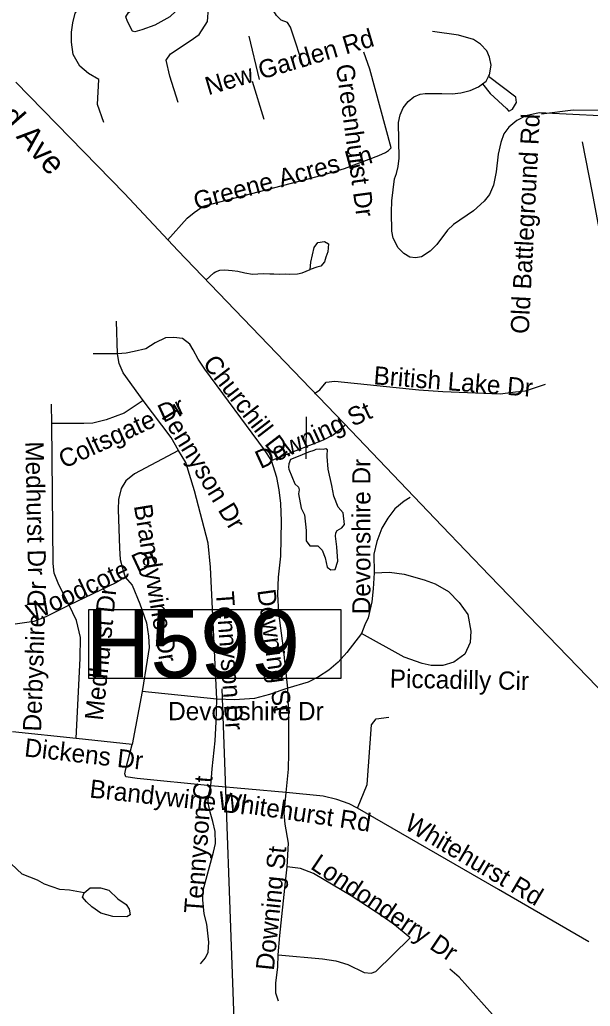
# Model space of a CAD drawing. Extents: x 1662474 to 1856135, y 779280 to 917889.
# Drawn here: x 1747522 to 1750501, y 862754 to 867907 of the extents above; entities that cross this region are included whole.
import ezdxf

# ---------------------------------------------------------------- set-up
doc = ezdxf.new("R2010")
doc.units = 0
for name, color, linetype in [('Exist Hydrographic Misc Water Feature', 7, 'Continuous'), ('Exist Hydrographic Pond Under 1500 Sq Ft', 7, 'Continuous'), ('Exist Railroad Siding', 7, 'Continuous'), ('Exist Road Non-System Structure Non-Sys NCDOT Number Label', 7, 'Continuous'), ('Exist Road Non-System Type 51', 7, 'Continuous'), ('Exist Road Non-System Type 51 Label', 7, 'Continuous'), ('Exist Road Primary US Label', 7, 'Continuous'), ('Exist Road Primary US UnDivided 4 Lane Attributed', 7, 'Continuous')]:
    doc.layers.add(name, color=color, linetype=linetype)

msp = doc.modelspace()

# ---------------------------------------------------------------- linework, layer by layer
at = {"layer": 'Exist Hydrographic Misc Water Feature'}
msp.add_line((1749016.8, 865614.1), (1749018.4, 865833.3), dxfattribs=at)
msp.add_lwpolyline([(1747857.9, 863346.5), (1747781.6, 863361.2), (1747731.7, 863364.1), (1747650.6, 863392.1), (1747615, 863412.2), (1747535.2, 863443.3), (1747447.9, 863526.3)], dxfattribs=at)
at = {"layer": 'Exist Hydrographic Pond Under 1500 Sq Ft'}
for points in [[(1748110.2, 867847.2), (1748084.5, 867897.3), (1748076.4, 867921.7), (1748089.9, 867944.7), (1748138.6, 867978.5), (1748214.5, 868004.2), (1748272.7, 868017.7), (1748305.2, 868013.7), (1748325.5, 867997.4), (1748337.6, 867973.1), (1748336.3, 867952.8), (1748305.2, 867921.7), (1748226.6, 867878.4), (1748159, 867854), (1748122.4, 867844.5), (1748110.2, 867847.2)], [(1749057, 865657.5), (1749029.3, 865648.1), (1748983.9, 865629.1), (1748935.3, 865610.2), (1748926.6, 865587.6), (1748924.7, 865570.5), (1748926.6, 865559.8), (1748957.8, 865482.7), (1748977.2, 865464.9), (1748981.7, 865451.5), (1748977.2, 865430.6), (1748992.1, 865356.2), (1749008.5, 865320.4), (1749017.5, 865240), (1749017.6, 865185.1), (1749036.8, 865159.6), (1749078.9, 865158.7), (1749100.3, 865136), (1749117.3, 865097.2), (1749126.3, 865047.7), (1749146.6, 865034.1), (1749168.7, 865035.8), (1749182.3, 865078.2), (1749177.2, 865154.6), (1749170.4, 865208.9), (1749172.1, 865227.5), (1749178.9, 865239.4), (1749202.8, 865253.9), (1749217.5, 865270.3), (1749209.8, 865330.8), (1749184.3, 865360.6), (1749162, 865418.7), (1749150.8, 865473.5), (1749133.1, 865560.1), (1749126.4, 865626), (1749126.4, 865640.5), (1749128.9, 865653.1), (1749128.3, 865660), (1749120.1, 865665.7), (1749106.8, 865663.2), (1749086, 865664.4), (1749068.4, 865661.9), (1749057, 865657.5)], [(1747857.9, 863346.5), (1747890.1, 863372.9), (1747942.9, 863372.9), (1747986.9, 863361.2), (1748033.9, 863314.3), (1748077.9, 863284.9), (1748092.5, 863261.5), (1748098.4, 863232.2), (1748080.8, 863220.4), (1748007.5, 863223.4), (1747945.9, 863241), (1747898.9, 863273.2), (1747869.6, 863299.6), (1747849.1, 863323.1), (1747857.9, 863346.5)]]:
    msp.add_lwpolyline(points, dxfattribs=at)
at = {"layer": 'Exist Railroad Siding'}
msp.add_lwpolyline([(1750458.1, 867268.9), (1750511.4, 867002.3), (1750600.7, 866519.3), (1750672.9, 866146.2), (1750754.6, 865743.1), (1750791.2, 865511.2), (1750811.3, 865468.5), (1750837.4, 865424.3), (1750891.2, 865358.3), (1750928.7, 865297.8)], dxfattribs=at)
at = {"layer": 'Exist Road Non-System Structure Non-Sys NCDOT Number Label'}
msp.add_line((1748691.5, 861314.6), (1748579, 864411.5), dxfattribs=at)
msp.add_lwpolyline([(1747882.1, 864827.1), (1749199.2, 864827.1), (1749199.2, 864466), (1747882.1, 864466)], close=True, dxfattribs=at)
at = {"layer": 'Exist Road Non-System Type 51'}
for p, q in [((1748773.9, 867594.4), (1748719.5, 867821.5)), ((1748798.5, 867385.9), (1748737.4, 867583.9)), ((1748033.1, 866161.9), (1748027.1, 866332.5)), ((1747689.6, 865798.2), (1747687.2, 865898.9)), ((1748160.5, 864399), (1748109.2, 864122.1)), ((1748551, 864357.5), (1748160.5, 864399)), ((1747816.6, 864152.2), (1747483.1, 864186.9)), ((1748109.2, 864122.1), (1747816.6, 864152.2)), ((1748913.1, 863869.9), (1748519.8, 863905.2))]:
    msp.add_line(p, q, dxfattribs=at)
for points in [[(1748349.1, 867474.8), (1748304.9, 867612.6), (1748287, 867696.9), (1748308.2, 867729.9), (1748411.4, 867796.6), (1748458.9, 867829.6), (1748501.6, 867898.4), (1748507.4, 867968.4), (1748505.9, 868021.8), (1748481.1, 868082.1), (1748459.4, 868119.4), (1748403.2, 868185)], [(1747961.5, 867371.4), (1747928.1, 867465.1), (1747934.5, 867595.5), (1747881.1, 867626.8), (1747835.5, 867664.2), (1747800.9, 867726.5), (1747791.6, 867790.5), (1747791.6, 867841.9), (1747798.2, 867890.5), (1747811.9, 867942.2), (1747840, 867979.8), (1747882.5, 868007.9), (1747964.6, 868039.1)], [(1749000.9, 867657.7), (1748991.4, 867698.4), (1748967.2, 867774.5), (1748936.4, 867867.9), (1748920.6, 867893.4), (1748887.2, 867904.4), (1748862.2, 867929.9), (1748840.5, 867965.4), (1748832.1, 868012), (1748824.8, 868054.6), (1748634.1, 868018.4)], [(1752127.4, 868053.5), (1752080.4, 867845.4), (1752045.4, 867586.9), (1752027.1, 867552.2), (1752005.5, 867520.2), (1751932.6, 867459.6), (1751860.6, 867417.9), (1751817.9, 867398.4), (1751770.1, 867385.5), (1751721, 867378.4), (1751618.9, 867374), (1750691.9, 867397.9), (1750269.6, 867419.9), (1750234.1, 867420.7)], [(1749969.9, 867611), (1749974.9, 867619.9), (1749982.8, 867670), (1749974.9, 867711), (1749960.1, 867745.4), (1749927.6, 867779.8), (1749891.1, 867804.2), (1749813.1, 867826.2), (1749677.8, 867846.2)], [(1748292.8, 866756.2), (1748395.9, 866870.1), (1748432.4, 866900.2), (1748480.1, 866932.8), (1749100.9, 867095.2), (1749217.4, 867129.7), (1749397.6, 867198.2), (1749431, 867213.4), (1749447.9, 867223.6), (1749461.8, 867238.6), (1749349.9, 867648.5), (1749319.2, 867738.5)], [(1749938.9, 867572.9), (1749978, 867522.2), (1750064.1, 867443), (1750075.1, 867428.9), (1750094.9, 867439.6), (1750116.4, 867475.4), (1750112.1, 867503.1), (1749969.9, 867611)], [(1749938.9, 867572.9), (1749957, 867586.4), (1749969.9, 867611)], [(1750234.1, 867420.7), (1750163.9, 867405.5), (1750117.1, 867380.9), (1750076.1, 867346.2), (1750050.1, 867310.8), (1750034.1, 867265.4), (1750020.8, 867206), (1750010, 867112.4), (1749996.4, 867042.5), (1749974.1, 866995.2), (1749947.4, 866958.8), (1749890.6, 866909.4), (1749787.1, 866837.8), (1749755.6, 866808.7), (1749699, 866732.5), (1749665.4, 866698.7), (1749619.2, 866669.2), (1749588.8, 866664.2), (1749558.9, 866667.9), (1749527.4, 866685.6), (1749498.5, 866716.5), (1749472.2, 866766.1), (1749464.9, 866803.7), (1749463.1, 866902.9), (1749464.1, 866961.7), (1749477.8, 867075.6), (1749488.5, 867104.9), (1749497.1, 867141.4), (1749503.2, 867184), (1749500.1, 867370.1), (1749509, 867410.2), (1749523.6, 867446.4), (1749550.1, 867480.9), (1749580.4, 867504.7), (1749613.1, 867518.4), (1749638.9, 867522.2), (1749725.5, 867522.2), (1749780.1, 867519.7), (1749824.8, 867524.9), (1749873.9, 867537.5), (1749917.1, 867556.7), (1749938.9, 867572.9)], [(1751884.6, 867396.7), (1751746.4, 867395.9), (1751494.5, 867405.7), (1751244.8, 867407.2), (1750951.3, 867423.3), (1750687.6, 867431), (1750411.6, 867435), (1750246.2, 867413.9)], [(1749037.9, 866602.4), (1749041.6, 866640.4), (1749059.4, 866717.6), (1749079.1, 866743), (1749113.1, 866749.4), (1749133.9, 866736.2), (1749129.8, 866694.8), (1749120.2, 866666.7), (1749112.9, 866643.2), (1749093.2, 866619.4), (1749072.5, 866614.9), (1749037.9, 866602.4)], [(1748493.8, 866547), (1748535, 866585), (1748544.1, 866590.5), (1748566, 866598.4), (1748593, 866600.5), (1748630.2, 866596.6), (1748660.8, 866593.7), (1748698, 866585.9), (1748736.9, 866578.8), (1748792.1, 866581.4), (1748827.4, 866579.8), (1748847.9, 866580.4), (1748875.6, 866579), (1748907.9, 866579.2), (1748927.9, 866577.9), (1748971.5, 866580), (1748996.6, 866584.5), (1749037.9, 866602.4)], [(1748836, 865605.2), (1748800.6, 865660.4), (1748487.5, 866082.7), (1748454.1, 866133.4), (1748427.1, 866182.4), (1748410.4, 866212.6), (1748372.2, 866241.4), (1748326.1, 866248), (1748283.4, 866245.9), (1748229.2, 866219.2), (1748179.6, 866188.7), (1748120, 866174.2), (1748077.2, 866166.2), (1748033.1, 866161.9)], [(1748033.1, 866161.9), (1747970.4, 866162.8), (1747905.9, 866161.9)], [(1748165.8, 865918.9), (1748062.6, 866063.5), (1748040.5, 866111.5), (1748033.1, 866161.9)], [(1749061, 865955.4), (1749089.6, 865973.8), (1749121.6, 866013.9), (1749166.5, 866018.9), (1749606.1, 865974.9), (1749731, 865965.4), (1750030.5, 865953.2), (1750110.6, 865962.8), (1750162.8, 865968.8), (1750267.8, 866004.4)], [(1748165.8, 865918.9), (1748067.6, 865851.4), (1747973.9, 865816.9), (1747904, 865799.2), (1747856.2, 865798.2), (1747689.6, 865798.2)], [(1748349.9, 865657.5), (1748312.4, 865725.2), (1748165.8, 865918.9)], [(1747780.1, 864849.1), (1747748.9, 864909.5), (1747722.9, 864964.6), (1747701.4, 865017.1), (1747696.9, 865066.4), (1747689.6, 865798.2)], [(1748836, 865605.2), (1748894.6, 865628.4), (1749107.9, 865713.7), (1749158.1, 865739.7), (1749219.5, 865788.8)], [(1748349.9, 865657.5), (1748120.4, 865535.2), (1748075.4, 865497.9), (1748051.5, 865459.1), (1748038.1, 865400.8), (1748035.8, 865349.4), (1748042.4, 865147), (1748046.9, 865087.7), (1748058.1, 865041.8), (1748071.8, 864995.9)], [(1748551, 864357.5), (1748517.1, 865048.1), (1748505.9, 865172.8), (1748433.9, 865447.2), (1748389.1, 865594.8), (1748349.9, 865657.5)], [(1748921.1, 864415.8), (1748898.2, 864623.1), (1748874.1, 864809.8), (1748869.6, 864906.6), (1748872.8, 864996.1), (1748885.4, 865105.8), (1748888.5, 865287.4), (1748884.9, 865379.9), (1748877, 865451.8), (1748863.9, 865516.9), (1748836, 865605.2)], [(1749560.4, 865411.6), (1749530, 865391.9), (1749479.9, 865352.2), (1749443.4, 865303.4), (1749411.9, 865252), (1749387.1, 865180.9), (1749370.1, 865115.2), (1749372.8, 865018.9)], [(1748071.8, 864995.9), (1748022.9, 864966.7), (1747780.1, 864849.1)], [(1748071.8, 864995.9), (1748108.8, 864953.6), (1748148.6, 864856.4), (1748183.4, 864757.5), (1748194.4, 864687.9), (1748197.8, 864628.4), (1748187.5, 864561.2), (1748160.5, 864399)], [(1749372.8, 865018.9), (1749453.1, 865021), (1749529.8, 865010.5), (1749634.1, 864981.7), (1749690.9, 864960.9), (1749760.4, 864919.7), (1749816.6, 864863.5), (1749861.5, 864800.5), (1749876.6, 864713.9), (1749873.2, 864653.6), (1749846.5, 864594), (1749788.2, 864551.2), (1749731, 864533.4), (1749670.6, 864534.4), (1749623.6, 864543.9), (1749528.9, 864576.9), (1749305.9, 864701.4)], [(1749372.8, 865018.9), (1749368.1, 864934.9), (1749359.6, 864866.2), (1749341, 864783.5), (1749323.6, 864745.9), (1749305.9, 864701.4)], [(1747780.1, 864849.1), (1747658.4, 864788.5), (1747594.6, 864764.6), (1747497.8, 864749.1)], [(1747816.6, 864152.2), (1747837.1, 864572.5), (1747839.5, 864680.4), (1747817.6, 864768.5), (1747780.1, 864849.1)], [(1749305.9, 864701.4), (1749230, 864602.1), (1749184.1, 864551.2), (1749135.2, 864509.5), (1749082, 864475.4), (1749027.9, 864447), (1748921.1, 864415.8)], [(1748921.1, 864415.8), (1748889.6, 864404.5), (1748826.6, 864382.7), (1748746.9, 864361.7), (1748643.1, 864353.9), (1748551, 864357.5)], [(1748913.1, 863869.9), (1748924.5, 863992.2), (1748927.4, 864076.4), (1748927.4, 864259.4), (1748921.1, 864415.8)], [(1748519.8, 863905.2), (1748525.9, 863994), (1748542.1, 864139.9), (1748547.1, 864240.2), (1748551, 864357.5)], [(1749285.4, 863788), (1749336.6, 863912.1), (1749358.9, 864223.4), (1749383.5, 864254.9), (1749448.4, 864264.9)], [(1748519.8, 863905.2), (1748134.8, 863943.1), (1748075.9, 863951.8), (1748071, 863968), (1748074.9, 863994.2), (1748109.2, 864122.1)], [(1748465.6, 862975.1), (1748492.5, 863006.9), (1748504.9, 863036.2), (1748509.2, 863088.5), (1748498, 863182.5), (1748484.4, 863237.6), (1748478, 863310.2), (1748480.1, 863360.9), (1748532.9, 863558.6), (1748544.6, 863604.2), (1748541.6, 863666.7), (1748530.2, 863719.2), (1748515.4, 863767.8), (1748506.1, 863816.9), (1748507.4, 863854.4), (1748519.8, 863905.2)], [(1748918.4, 863481.4), (1748925, 863605.6), (1748906.9, 863705.2), (1748903, 863762.2), (1748913.1, 863869.9)], [(1749285.4, 863788), (1749242.4, 863811.6), (1749178, 863833.4), (1749106.9, 863850.9), (1748913.1, 863869.9)], [(1750493, 863089.6), (1750022.1, 863364.6), (1749285.4, 863788)], [(1748871.5, 863023.2), (1748880.6, 863123.2), (1748910.1, 863404.5), (1748918.4, 863481.4)], [(1748871.5, 863023.2), (1749102.1, 863001.9), (1749172, 862991.4), (1749235, 862972.2), (1749320.2, 862930.2), (1749356.5, 862927.6), (1749382, 862936.2), (1749560.1, 863110.9), (1749478.9, 863179.6), (1749412.1, 863227.1), (1749251.8, 863331.2), (1749056, 863448.1), (1748987.2, 863473), (1748918.4, 863481.4)], [(1748872.5, 862781.2), (1748859.6, 862822.7), (1748858.4, 862874.9), (1748868.6, 862960.2), (1748871.5, 863023.2)], [(1750033.4, 862662.5), (1749816.5, 862906.7), (1749766.9, 862948.4)]]:
    msp.add_lwpolyline(points, dxfattribs=at)
at = {"layer": 'Exist Road Primary US UnDivided 4 Lane Attributed'}
msp.add_lwpolyline([(1753882, 861157.6), (1753298.5, 861770.8), (1753196.2, 861887.3), (1752944.2, 862095.8), (1752278.2, 862641.9), (1752052.5, 862841.7), (1751885.4, 863024.2), (1750536.1, 864423.4), (1749975, 865004.5), (1749728, 865261.5), (1749214.1, 865800), (1748687.9, 866347.5), (1748347.7, 866702.2), (1748068.1, 867000.4), (1747501.2, 867581)], dxfattribs=at)

# ---------------------------------------------------------------- texts
at = {"layer": 'Exist Road Non-System Structure Non-Sys NCDOT Number Label'}
msp.add_text('H599', height=350, dxfattribs=at).set_placement((1747866, 864472.1))
at = {"layer": 'Exist Road Non-System Type 51 Label'}
for s, rotation, p in [('New Garden Rd', 16.5332, (1748506.4, 867512.4)), ('Greenhurst Dr', 277.7075, (1749172.2, 867669.8)), ('Old Battleground Rd', 87.073, (1750179.4, 866264.5)), ('Greene Acres Ln', 15.0783, (1748443.9, 866911.5)), ('Churchill Dr', 307.6358, (1748473, 866110.4)), ('British Lake Dr', 355.4423, (1749366.9, 866003.4)), ('Coltsgate Dr', 24.8056, (1747752.5, 865561)), ('Tennyson Dr', 301.2035, (1748246.7, 865854.3)), ('Downing St', 24.6363, (1748779.2, 865559.4)), ('Medhurst Dr', 271.1556, (1747551, 865703.7)), ('Devonshire Dr', 90, (1749353, 864801.8)), ('Brandywine Dr', 279.2906, (1748117.4, 865368.1)), ('Woodcote Dr', 25.0298, (1747585.2, 864761.4)), ('Derbyshire Dr', 88.0597, (1747633, 864188)), ('Medhurst Dr', 84.1279, (1747955.6, 864243.9)), ('Tennyson Dr', 274.1849, (1748544.9, 864918.2)), ('Downing St', 277.7939, (1748761.8, 864926.6)), ('Piccadilly Cir', 358.9861, (1749453.4, 864418.5)), ('Dickens Dr', 353.4764, (1747542.8, 864059.9)), ('Tennyson Ct', 85.6667, (1748474.2, 863236.1)), ('Brandywine Dr', 353.7294, (1747883.4, 863844.9)), ('Whitehurst Rd', 351.5061, (1748552.4, 863783.7)), ('Whitehurst Rd', 329.4183, (1749524.5, 863683.9)), ('Downing St', 84.1474, (1748848.4, 862938.1)), ('Londonderry Dr', 326.082, (1749034.6, 863475.7))]:
    msp.add_text(s, height=95, rotation=rotation, dxfattribs=at).set_placement(p)
msp.add_text('Devonshire Dr', height=95, dxfattribs=at).set_placement((1748296.8, 864248.4))
at = {"layer": 'Exist Road Primary US Label'}
msp.add_text('Battleground Ave', height=120, rotation=311.0614, dxfattribs=at).set_placement((1746872.1, 868014.8))

doc.saveas('drawing.dxf')
